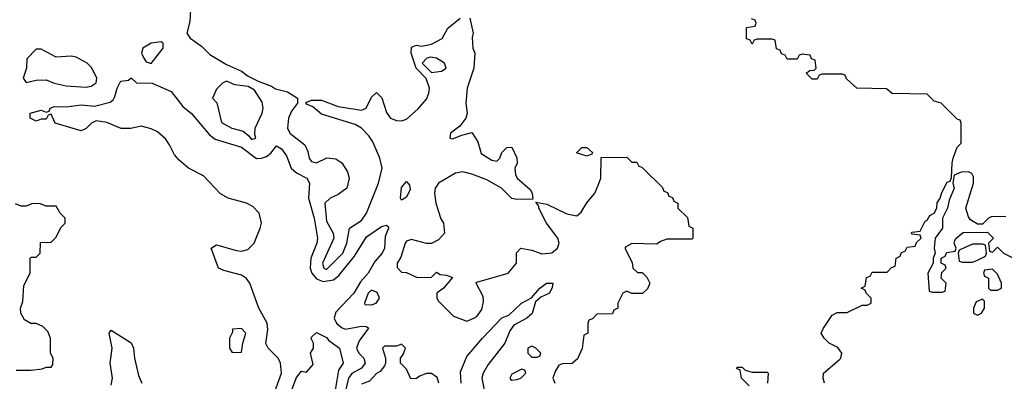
# Model space of a CAD drawing. Header units: inches. Extents: x 2710751 to 2829008, y 857003 to 965602.
# Tile 284 of 320: x 2781604 to 2785538, y 890677 to 892123. Entities that reach past the tile are written whole.
import ezdxf

# ---------------------------------------------------------------- set-up
doc = ezdxf.new("R2010")
doc.units = ezdxf.units.IN
doc.header["$MEASUREMENT"] = 0
doc.layers.add('C7889', color=7, linetype='Continuous')

msp = doc.modelspace()

# ---------------------------------------------------------------- linework, layer by layer
at = {"layer": 'C7889', "color": 2}
for points, elevation in [([(2782290, 892234), (2782283.6, 892116.4), (2782272, 892070), (2782284.7, 892050), (2782330, 892018), (2782364.5, 891984.5), (2782430, 891944.7), (2782490, 891918), (2782516.9, 891896.9), (2782556.9, 891876.9), (2782610, 891858), (2782626.8, 891846.8), (2782674.8, 891834.8), (2782714, 891810), (2782714, 891790), (2782690, 891758), (2782678.8, 891730), (2782674.8, 891690), (2782684, 891670), (2782743, 891623), (2782755.9, 891595.9), (2782760.7, 891570), (2782770, 891556), (2782790, 891551), (2782831.1, 891571.1), (2782866.8, 891566.8), (2782890.8, 891550.8), (2782914.4, 891514.4), (2782921, 891490), (2782911, 891450), (2782875.9, 891424.1), (2782844.7, 891410), (2782822.8, 891390), (2782830, 891318), (2782856, 891270), (2782858.8, 891250), (2782814, 891150), (2782818.8, 891130), (2782830, 891124.4), (2782895.6, 891190), (2782911.6, 891230), (2782922, 891290), (2782970, 891320.7), (2782989.3, 891350), (2783037.2, 891470), (2783052, 891530), (2783042.7, 891570), (2783014.8, 891634.8), (2782998.9, 891658.9), (2782970, 891689.2), (2782944.8, 891704.8), (2782810, 891745.2), (2782775.3, 891775.3), (2782750, 891786), (2782747.3, 891792.7), (2782770, 891802), (2782810, 891801), (2782876.8, 891776.8), (2782970, 891761), (2782988, 891770), (2783010, 891814), (2783030, 891832), (2783050.7, 891810.7), (2783070, 891752), (2783086, 891730), (2783110, 891720.7), (2783130, 891718.8), (2783150, 891726), (2783194.5, 891765.5), (2783230, 891806), (2783239.3, 891830), (2783241.2, 891850), (2783228.7, 891888.7), (2783188, 891930), (2783168.7, 891990), (2783170, 892014), (2783190, 892022), (2783210, 892018), (2783250, 892026), (2783292.1, 892047.9), (2783315.3, 892090), (2783364, 892130)], 10), ([(2783402, 892130), (2783416, 892070), (2783412, 892052), (2783414, 892010), (2783422, 891990), (2783418, 891930), (2783391.3, 891850), (2783386, 891790), (2783391.3, 891748.7), (2783386, 891730), (2783362, 891698), (2783324.7, 891670), (2783322, 891650), (2783333.6, 891646.4), (2783370, 891662), (2783410, 891672), (2783434.8, 891634.8), (2783447.9, 891587.9), (2783490, 891561), (2783510, 891558), (2783522, 891570), (2783530, 891592), (2783550, 891612), (2783570, 891614), (2783590.9, 891570.9), (2783591, 891550), (2783582.8, 891530), (2783584.5, 891504.5), (2783591.3, 891490), (2783643.6, 891443.6), (2783652, 891430), (2783654, 891406), (2783590, 891404), (2783570, 891408.7), (2783528.7, 891450), (2783470, 891482.7), (2783410, 891506), (2783374.2, 891514.2), (2783344.7, 891510), (2783278, 891470), (2783264, 891450), (2783262, 891430), (2783267.3, 891390), (2783287.1, 891327.1), (2783298, 891310), (2783302, 891270), (2783276.9, 891243.1), (2783250, 891228), (2783230, 891228), (2783170, 891244), (2783150, 891237.2), (2783144, 891230), (2783126.8, 891173.2), (2783112, 891150), (2783112.7, 891132.7), (2783130, 891114), (2783150, 891112), (2783192.7, 891092.7), (2783250, 891094), (2783270, 891114), (2783283.6, 891103.6), (2783310, 891102), (2783332.7, 891092.7), (2783298, 891050), (2783271.3, 891030), (2783271.3, 891010), (2783276.9, 890996.9), (2783336.9, 890936.9), (2783390, 890918), (2783418, 890930), (2783430, 890936), (2783450, 890964.7), (2783456.5, 890996.5), (2783455.5, 891015.5), (2783428, 891070), (2783430, 891074), (2783555.3, 891110), (2783588.7, 891150), (2783588.9, 891191.1), (2783606, 891210), (2783650, 891201), (2783690, 891186.8), (2783730, 891191.3), (2783753.2, 891210), (2783759, 891230), (2783754, 891250), (2783709.1, 891309.1), (2783678, 891370), (2783678, 891378), (2783666, 891394), (2783710, 891386), (2783790, 891347.3), (2783830, 891338.8), (2783846.8, 891353.2), (2783869.6, 891390.4), (2783902, 891430), (2783916.4, 891463.6), (2783926, 891490), (2783927.3, 891572.7), (2784030, 891574), (2784050, 891554), (2784070, 891554), (2784078, 891538), (2784090, 891534), (2784172.7, 891452.7), (2784178, 891438), (2784192.7, 891432.7), (2784198, 891418), (2784212.7, 891412.7), (2784218, 891398), (2784234, 891390), (2784234, 891370), (2784272.7, 891332.7), (2784278, 891298), (2784294, 891290), (2784294, 891250), (2784290, 891246), (2784190, 891246), (2784163.6, 891236.4), (2784150, 891226), (2784050, 891228), (2784025.4, 891214.6), (2784022, 891210), (2784051.6, 891151.6), (2784054, 891130), (2784072.7, 891112.7), (2784091.6, 891111.6), (2784110, 891094), (2784122, 891070), (2784112.7, 891047.3), (2784092, 891028), (2784050, 891028), (2784030, 891038), (2784014, 891030), (2783994, 890990), (2783994, 890970), (2783978, 890962), (2783972.7, 890947.3), (2783910, 890946), (2783892.7, 890927.3), (2783878, 890922), (2783874, 890910), (2783874, 890870), (2783858, 890862), (2783851.6, 890808.4), (2783832.7, 890767.3), (2783811.6, 890748.4), (2783772.7, 890747.3), (2783758, 890742), (2783743.6, 890716.4), (2783734, 890690), (2783742, 890670)], 10), ([(2784819, 890670), (2784814, 890690), (2784815.3, 890710), (2784877.5, 890762.5), (2784884, 890770), (2784888.7, 890790), (2784872.5, 890812.5), (2784838, 890830), (2784818, 890850), (2784806, 890870), (2784815.3, 890890), (2784850, 890942), (2784870, 890952), (2784910, 890952), (2784970, 890982), (2784990, 890982), (2785006, 890990), (2785006, 891010), (2784986, 891030), (2784982, 891042), (2784966, 891050), (2784982, 891058), (2784987.3, 891092.7), (2785002, 891098), (2785010, 891114), (2785070, 891114), (2785087.3, 891132.7), (2785102, 891138), (2785106, 891170), (2785122, 891178), (2785127.3, 891192.7), (2785142, 891198), (2785150, 891214), (2785182, 891218), (2785187.3, 891232.7), (2785206, 891250), (2785202, 891262), (2785170, 891266), (2785166, 891270), (2785170, 891274), (2785202, 891278), (2785222, 891318), (2785230, 891322), (2785240.2, 891339.8), (2785258, 891350), (2785268, 891370), (2785269, 891391), (2785282, 891410), (2785288.4, 891431.6), (2785310, 891474), (2785322, 891478), (2785327.3, 891492.7), (2785328.9, 891548.9), (2785334, 891570), (2785350, 891614), (2785366, 891630), (2785366, 891710), (2785362, 891722), (2785350, 891726), (2785286, 891790), (2785258, 891798), (2785230, 891826), (2785090, 891828), (2785067.3, 891847.3), (2784948.9, 891848.9), (2784907.3, 891887.3), (2784902, 891902), (2784890, 891906), (2784810, 891906), (2784798, 891902), (2784790, 891886), (2784770, 891886), (2784746, 891910), (2784760.4, 891919.6), (2784778, 891922), (2784786, 891930), (2784782, 891962), (2784767.3, 891967.3), (2784762, 891982), (2784730, 891986), (2784718, 891982), (2784710, 891966), (2784670, 891966), (2784662, 891982), (2784647.3, 891987.3), (2784642, 892002), (2784627.3, 892007.3), (2784622, 892042), (2784610, 892046), (2784550, 892046), (2784538, 892042), (2784530, 892026), (2784522, 892042), (2784507.3, 892047.3), (2784507.3, 892092.7), (2784542, 892098), (2784546, 892110), (2784542, 892122), (2784527.3, 892127.3)], 10), ([(2782623.5, 890636.5), (2782649.7, 890710), (2782646.6, 890750), (2782636.9, 890770), (2782597, 890810), (2782588.2, 890828.2), (2782595.6, 890884.4), (2782593, 890910), (2782559.7, 890970), (2782523.5, 891070), (2782510, 891087.6), (2782490, 891101.3), (2782420.1, 891120.1), (2782399, 891130), (2782369, 891210), (2782390, 891222.8), (2782470, 891199.5), (2782490, 891197.6), (2782516, 891204), (2782540.5, 891230), (2782565.4, 891290), (2782569.7, 891310.3), (2782561.3, 891350), (2782535.7, 891375.7), (2782510, 891389.7), (2782437.2, 891410), (2782406.7, 891426.7), (2782338.2, 891498.2), (2782279.3, 891530), (2782241, 891561), (2782222.4, 891582.4), (2782203.3, 891623.3), (2782186.7, 891646.7), (2782154.5, 891674.5), (2782130, 891687), (2782090, 891697.2), (2782048.4, 891688.4), (2782010, 891688), (2781952.5, 891712.5), (2781910, 891719), (2781890.7, 891709.3), (2781870, 891688.7), (2781850, 891679), (2781746, 891710), (2781730, 891746), (2781718, 891742), (2781710, 891726), (2781690, 891726), (2781670, 891718), (2781646, 891730), (2781646, 891750), (2781690, 891762), (2781710, 891754), (2781722, 891758), (2781726, 891770), (2781744, 891776), (2781790, 891774.8), (2781850, 891782.8), (2781903.1, 891776.9), (2781966, 891794), (2781977.5, 891802.5), (2781984.5, 891815.5), (2781993.2, 891850), (2782006, 891874), (2782010, 891878), (2782039, 891881), (2782050, 891891.3), (2782071.1, 891871.1), (2782134, 891870), (2782210, 891836), (2782256.2, 891776.2), (2782290, 891748), (2782363.2, 891663.2), (2782385.7, 891645.7), (2782490, 891614), (2782550, 891568.8), (2782570, 891568.9), (2782590, 891576.5), (2782608, 891590), (2782630, 891618.8), (2782650, 891607.3), (2782670, 891578.8), (2782689.3, 891529.3), (2782710, 891510.4), (2782751, 891490), (2782762.4, 891470), (2782758.2, 891410), (2782781.1, 891330), (2782793.8, 891250), (2782791.4, 891230), (2782767.9, 891170), (2782764.2, 891130), (2782771.3, 891110), (2782790, 891086.5), (2782816, 891076), (2782857.7, 891082.3), (2782879.4, 891100.6), (2782942.2, 891177.8), (2782990, 891254.9), (2783050, 891296), (2783070, 891302), (2783076, 891296), (2783078, 891290), (2783064.5, 891255.5), (2783061.1, 891210), (2783051.8, 891190), (2783023.2, 891156.8), (2782996.5, 891110), (2782965.8, 891074.2), (2782938.5, 891030), (2782867.1, 890952.9), (2782860.7, 890930), (2782870.3, 890910), (2782890, 890891.5), (2782906, 890886), (2782970, 890898), (2782990, 890896.3), (2782997.3, 890890), (2782960.9, 890839.1), (2782950.2, 890810), (2782958.7, 890790), (2782978.7, 890770), (2782984.2, 890750), (2782970.3, 890730), (2782931.6, 890708.4), (2782918.4, 890690), (2782893.8, 890590)], 6), ([(2785543.6, 891336.4), (2785485.4, 891334.6), (2785474, 891330), (2785450, 891306), (2785430, 891306), (2785403.1, 891323.1), (2785394.6, 891334.6), (2785384, 891370), (2785415.3, 891470), (2785414.6, 891494.6), (2785408.4, 891508.4), (2785395.3, 891515.3), (2785366, 891514), (2785338, 891502), (2785332, 891470), (2785338, 891450), (2785318, 891402), (2785311.3, 891370), (2785291, 891330), (2785290.9, 891289.1), (2785262, 891250), (2785258, 891210), (2785262, 891190), (2785254, 891170), (2785254, 891150), (2785232, 891110), (2785238, 891038), (2785250, 891034), (2785290, 891034), (2785302, 891038), (2785306, 891070), (2785286, 891090), (2785288.4, 891111.6), (2785306, 891130), (2785302, 891142), (2785286, 891150), (2785286, 891170), (2785302, 891178), (2785308.4, 891191.6), (2785342, 891198), (2785346, 891210), (2785338, 891230), (2785340.4, 891239.6), (2785346, 891250), (2785372.7, 891272.7), (2785470, 891274), (2785494, 891250), (2785474, 891230), (2785478, 891198), (2785490, 891194), (2785510, 891214), (2785534, 891190), (2785574, 891170)], 10), ([(2781590, 890721), (2781650, 890721), (2781693.6, 890726.4), (2781710, 890734), (2781730, 890734), (2781736.4, 890743.6), (2781738, 890770), (2781728, 890790), (2781728, 890850), (2781716.4, 890876.4), (2781696.4, 890896.4), (2781670, 890908), (2781648.4, 890908.4), (2781623.1, 890923.1), (2781608.9, 890948.9), (2781608, 890970), (2781616.4, 890996.4), (2781620.4, 891059.6), (2781646, 891110), (2781646, 891170), (2781650, 891174), (2781670, 891174), (2781686, 891190), (2781687.3, 891232.7), (2781730, 891234), (2781750, 891254), (2781768.4, 891291.6), (2781786, 891310), (2781786, 891330), (2781766, 891350), (2781750, 891378), (2781710, 891378), (2781687.3, 891387.3), (2781670, 891388), (2781652.7, 891387.3), (2781630, 891378), (2781610, 891378), (2781587.3, 891387.3)], 10), ([(2783367.6, 890670), (2783365.1, 890714.9), (2783390, 890776), (2783452.7, 890850), (2783530, 890931), (2783558, 890942), (2783609, 890990), (2783649.3, 891010.7), (2783682, 891050), (2783709, 891070), (2783734, 891070), (2783732, 891052), (2783721, 891030), (2783686, 891014), (2783664.7, 890995.3), (2783652, 890948), (2783630, 890929.3), (2783578, 890902), (2783561.7, 890878.3), (2783542.4, 890830), (2783475.8, 890744.2), (2783456.4, 890710), (2783450.4, 890690), (2783462.6, 890630)], 6), ([(2781970, 890662), (2781975.1, 890690), (2781966, 890750), (2781973.2, 890810), (2781962, 890870), (2781970, 890882), (2782050, 890831), (2782059.1, 890810), (2782063, 890770), (2782079.5, 890699.5), (2782092.4, 890670)], 6), ([(2782655.1, 890550), (2782710, 890692), (2782730, 890718), (2782750, 890714), (2782776.4, 890743.6), (2782766, 890790), (2782778, 890810), (2782778, 890830), (2782768.4, 890848.4), (2782770, 890854), (2782790, 890872), (2782830, 890852), (2782839.6, 890839.6), (2782882, 890810), (2782896, 890750), (2782878, 890722), (2782852.9, 890570)], 2), ([(2783279, 890670), (2783272.1, 890692.1), (2783250, 890708.7), (2783230, 890708.7), (2783202, 890698), (2783190, 890688), (2783167.3, 890687.3), (2783150, 890726), (2783126, 890750), (2783126, 890770), (2783136.4, 890783.6), (2783146, 890810), (2783130, 890826), (2783110, 890818), (2783062, 890818), (2783054, 890810), (2783066, 890770), (2783066, 890750), (2783061, 890739), (2783044, 890716), (2783030, 890708.7), (2783002, 890678), (2782970, 890666)], 10), ([(2784519, 890659), (2784488, 890690), (2784482, 890722), (2784468, 890728), (2784470, 890734), (2784490, 890734), (2784502, 890722), (2784530, 890714), (2784590, 890714), (2784594, 890710), (2784592, 890670)], 10)]:
    msp.add_lwpolyline(points, dxfattribs=dict(at, elevation=elevation))
for points, elevation in [([(2782170, 892035.3), (2782130, 892029), (2782096, 892010), (2782091, 891990), (2782100.5, 891970), (2782110, 891954.8), (2782130, 891948.2), (2782177.2, 892010), (2782178, 892030)], 10), ([(2781690, 892006), (2781670, 892006), (2781632.7, 891967.3), (2781631.1, 891928.9), (2781618, 891890), (2781630, 891872), (2781670, 891881), (2781710, 891882.8), (2781742, 891870), (2781790, 891859.1), (2781870, 891854), (2781890, 891857.3), (2781909.3, 891870.7), (2781912, 891890), (2781903.7, 891910), (2781890, 891934), (2781874, 891950), (2781830, 891974), (2781810, 891977.2), (2781750, 891974)], 10), ([(2783246, 891974), (2783231.1, 891968.9), (2783212, 891950), (2783250, 891912), (2783290, 891918), (2783308, 891930), (2783302, 891950), (2783270, 891969)], 10), ([(2782430, 891878), (2782414, 891870), (2782390, 891846), (2782374, 891810), (2782391.3, 891791.3), (2782410, 891712), (2782452, 891690), (2782497.5, 891677.5), (2782519.3, 891659.3), (2782530, 891644), (2782548, 891650), (2782544, 891664), (2782545.2, 891690), (2782572.7, 891750), (2782577.2, 891770), (2782572.9, 891792.9), (2782542, 891842), (2782516.4, 891856.4), (2782463.1, 891863.1)], 10), ([(2783870, 891578), (2783828.7, 891591.3), (2783850, 891612), (2783870, 891612), (2783892.7, 891592.7), (2783890, 891586)], 10), ([(2783130, 891402), (2783125.2, 891410), (2783130, 891452), (2783150, 891476), (2783162, 891462), (2783164.7, 891444.7), (2783150, 891414)], 6), ([(2785450, 891226), (2785410, 891226), (2785358, 891202), (2785354, 891190), (2785358, 891158), (2785370, 891154), (2785410, 891154), (2785430, 891162), (2785462, 891178), (2785466, 891190), (2785462, 891222)], 10), ([(2785490, 891126), (2785458, 891122), (2785454, 891110), (2785458, 891098), (2785474, 891090), (2785474, 891050), (2785482, 891042), (2785510, 891042), (2785526, 891050), (2785526, 891070), (2785510, 891106)], 10), ([(2783010, 891041.2), (2782996, 891030), (2782982, 890990), (2782983.6, 890983.6), (2783010, 890982.8), (2783028, 890990), (2783042, 891010), (2783032.7, 891032.7)], 10), ([(2785450, 891006), (2785425.4, 890994.6), (2785414, 890970), (2785414, 890950), (2785430, 890942), (2785446, 890950), (2785458, 890970), (2785458, 890998)], 10), ([(2782490, 890888), (2782454, 890886), (2782454, 890874), (2782442, 890850), (2782442, 890810), (2782452.7, 890792.7), (2782490, 890794), (2782495.3, 890830), (2782508, 890870)], 10), ([(2783650, 890818), (2783634, 890810), (2783634, 890790), (2783650, 890774), (2783670, 890774), (2783682, 890778), (2783686, 890790), (2783666, 890810)], 10), ([(2783610, 890726), (2783570, 890706), (2783562, 890690), (2783565.4, 890685.4), (2783570, 890682), (2783590, 890684.7), (2783606, 890690), (2783626, 890710), (2783622, 890722)], 10)]:
    msp.add_lwpolyline(points, close=True, dxfattribs=dict(at, elevation=elevation))

doc.saveas('drawing.dxf')
